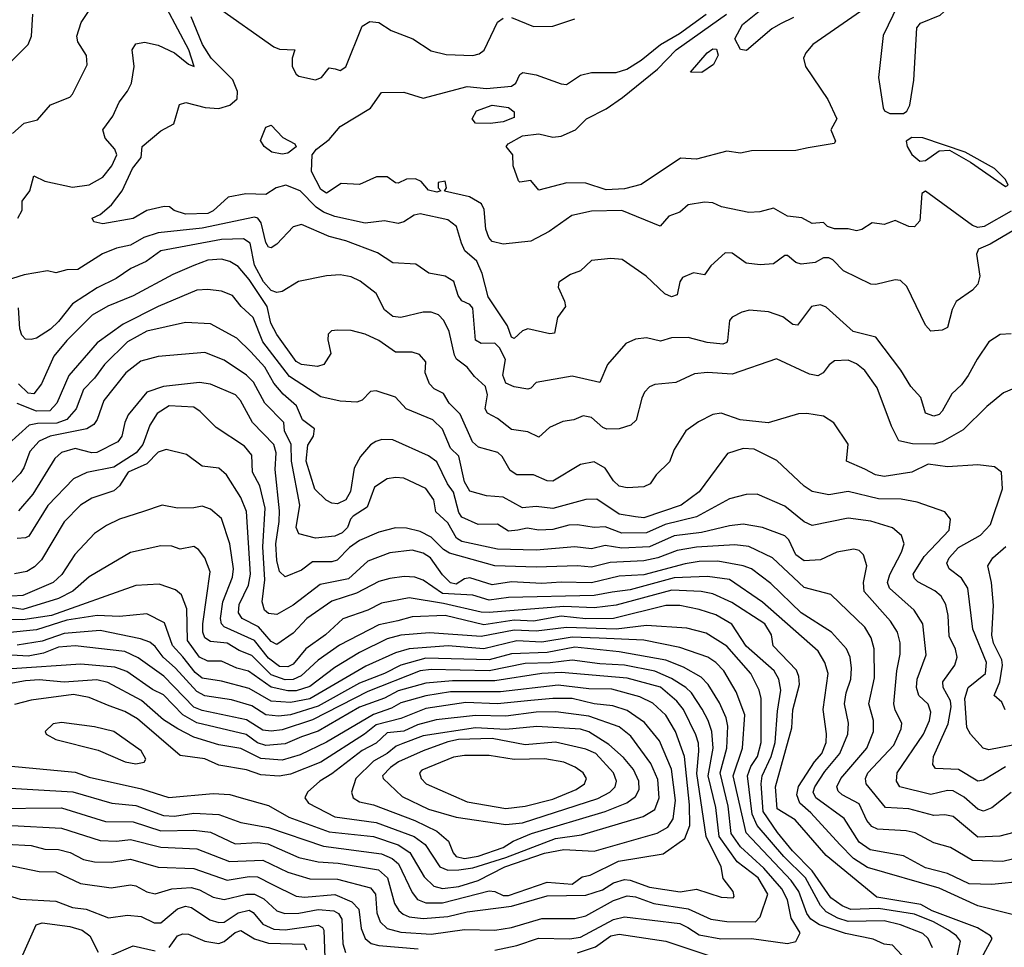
# Model space of a CAD drawing. Extents: x 1308313 to 1441400, y 959662 to 1036319.
# Tile 350 of 656: x 1372114 to 1375681, y 1003963 to 1007325. Entities that reach past the tile are written whole.
import ezdxf

# ---------------------------------------------------------------- set-up
doc = ezdxf.new("R2010")
doc.units = 0

msp = doc.modelspace()

# ---------------------------------------------------------------- linework, layer by layer
at = {"layer": '0CON10XD'}
for points in [[(1375315, 1006984.7), (1375326.9, 1006993.1), (1375338, 1007015), (1375353, 1007105), (1375363.9, 1007295), (1375377.3, 1007312.7), (1375448.8, 1007341.2), (1375474.4, 1007365.6), (1375498.3, 1007435), (1375490, 1007455), (1375474.2, 1007464.2), (1375425, 1007464.5), (1375365, 1007448.2), (1375345, 1007435.3), (1375295, 1007377.1), (1375242.2, 1007267.8), (1375224.7, 1007115), (1375242.1, 1007005), (1375246.7, 1006995), (1375266.2, 1006985), (1375315, 1006984.7)], [(1374917.3, 1007332.7), (1374870.3, 1007309.7), (1374838.8, 1007291.2), (1374746.6, 1007213.4), (1374725, 1007217.3), (1374704.4, 1007255), (1374732.4, 1007307.6), (1374859.5, 1007410.5)], [(1372074.8, 1007165.2), (1372144.7, 1007235.3), (1372156.2, 1007265), (1372161.1, 1007345)], [(1372087.6, 1006912.4), (1372129.7, 1006950.3), (1372177.9, 1006962.1), (1372225, 1007015.6), (1372295, 1007044.4), (1372305.4, 1007054.6), (1372358.3, 1007161.7), (1372355.5, 1007195), (1372324.1, 1007244.1), (1372321.1, 1007265), (1372336, 1007315), (1372368.2, 1007361.8)], [(1372107.3, 1006605), (1372123.1, 1006635), (1372122.7, 1006667.3), (1372151.2, 1006705), (1372165, 1006758.6), (1372205, 1006740), (1372305, 1006717.8), (1372365, 1006725.8), (1372415, 1006754.1), (1372447.9, 1006795), (1372465.9, 1006835), (1372459.1, 1006855), (1372423.2, 1006895), (1372415.4, 1006925), (1372451.5, 1006975), (1372473.8, 1007026.2), (1372505, 1007065.6), (1372518.7, 1007095), (1372528, 1007155), (1372521.9, 1007215), (1372535, 1007236.9), (1372566.2, 1007243.8), (1372615, 1007232.4), (1372675.2, 1007205.2), (1372725, 1007163.3), (1372746.2, 1007155), (1372726, 1007215), (1372646.6, 1007365)], [(1372825, 1007373.5), (1373035, 1007226.7), (1373055, 1007218.5), (1373110, 1007215), (1373101.2, 1007185), (1373101.2, 1007155), (1373115, 1007127.5), (1373125, 1007120), (1373185, 1007106.2), (1373206.7, 1007115), (1373235, 1007150), (1373257, 1007147), (1373275, 1007141.2), (1373295, 1007154), (1373355, 1007300.8), (1373381.7, 1007318.3), (1373415, 1007314.4), (1373460, 1007285), (1373537.5, 1007255), (1373605, 1007211.9), (1373658.3, 1007198.3), (1373755, 1007195.5), (1373778.8, 1007201.2), (1373796, 1007214), (1373844.7, 1007315.3), (1373865, 1007330)], [(1375705, 1006630.3), (1375608.1, 1006575), (1375585, 1006571.6), (1375565, 1006579.4), (1375395, 1006703.8), (1375382.4, 1006695), (1375374.4, 1006595.6), (1375355, 1006574.2), (1375335, 1006575.8), (1375285, 1006596.9), (1375245, 1006582.8), (1375201.4, 1006588.6), (1375165, 1006564.3), (1375145, 1006559.2), (1375115, 1006567.1), (1375065, 1006566.2), (1375040, 1006575), (1375025, 1006590), (1374985, 1006586.5), (1374946.6, 1006606.6), (1374895, 1006612.3), (1374845, 1006641.5), (1374795, 1006628.2), (1374755, 1006625.7), (1374656.3, 1006646.3), (1374625, 1006660.9), (1374595, 1006663.5), (1374535, 1006653.5), (1374505, 1006626.9), (1374465, 1006612.5), (1374433.8, 1006576.2), (1374295, 1006633.8), (1374185, 1006631.4), (1374114.5, 1006615.5), (1374032.4, 1006557.6), (1373965, 1006521.6), (1373865, 1006511.5), (1373825, 1006521.1), (1373812.7, 1006535), (1373803, 1006565), (1373796.6, 1006636.6), (1373786.9, 1006656.9), (1373743.2, 1006683.2), (1373653, 1006703), (1373660, 1006715), (1373655, 1006740), (1373630, 1006735), (1373630, 1006715), (1373640, 1006705), (1373625, 1006700), (1373595, 1006707.5), (1373568.6, 1006738.6), (1373547.5, 1006747.5), (1373515, 1006747.3), (1373485, 1006732.9), (1373475, 1006733.8), (1373445, 1006755.2), (1373406.7, 1006755), (1373345, 1006727.2), (1373278.7, 1006731.3), (1373225, 1006695.5), (1373205, 1006709.6), (1373170.8, 1006775), (1373173.8, 1006835), (1373188.8, 1006855), (1373235, 1006890), (1373275, 1006937.1), (1373385, 1007003.6), (1373425, 1007060.9), (1373505, 1007061.8), (1373575, 1007040), (1373735, 1007082.6), (1373805.2, 1007075.2), (1373895, 1007084.3), (1373911.5, 1007095), (1373925, 1007125.7), (1373936.3, 1007133.7), (1373985, 1007125.4), (1374075, 1007092.2), (1374095, 1007090), (1374145, 1007123.3), (1374185, 1007133.8), (1374275, 1007133.3), (1374312.7, 1007145), (1374365, 1007177.9), (1374435.1, 1007234.9), (1374504, 1007275), (1374600.8, 1007345)], [(1375175.3, 1007365), (1374987.5, 1007235), (1374961.4, 1007205), (1374952.9, 1007185), (1374960, 1007155), (1375041.4, 1007035), (1375074.3, 1006965), (1375052.5, 1006925), (1375069.2, 1006885), (1375064.4, 1006875.6), (1374970.2, 1006859.8), (1374925, 1006850.4), (1374765, 1006850), (1374725, 1006841.4), (1374675, 1006847.7), (1374565, 1006818.9), (1374507.1, 1006822.9), (1374365, 1006727.1), (1374305, 1006712.2), (1374238.3, 1006708.3), (1374165, 1006732.5), (1374096, 1006734), (1373995, 1006706.9), (1373965, 1006741.9), (1373925.8, 1006735.8), (1373920.8, 1006740.8), (1373901.9, 1006795), (1373900.8, 1006835), (1373876.2, 1006865), (1373883.8, 1006875), (1373935, 1006904.1), (1373995, 1006911.1), (1374045, 1006899.3), (1374075, 1006902.5), (1374127.8, 1006925), (1374167.2, 1006965), (1374238.5, 1007001.5), (1374297.4, 1007042.6), (1374424.5, 1007145), (1374492.2, 1007215), (1374673.7, 1007345)], [(1373714.7, 1006515.3), (1373695.7, 1006575.7), (1373665, 1006599.5), (1373565, 1006620.7), (1373543.1, 1006616.9), (1373505, 1006592.1), (1373485, 1006586.2), (1373435, 1006596), (1373365, 1006587.7), (1373255, 1006611.5), (1373215, 1006626.9), (1373187.8, 1006645), (1373129.7, 1006705), (1373077.5, 1006725), (1373042.7, 1006715), (1373005, 1006691.2), (1372933.6, 1006693.6), (1372868.8, 1006681.2), (1372815, 1006632.3), (1372795, 1006621.8), (1372715, 1006619.5), (1372673.6, 1006633.6), (1372656.4, 1006646.4), (1372637.2, 1006647.2), (1372575, 1006633.1), (1372525, 1006603.7), (1372414.7, 1006584.7), (1372382.3, 1006592.3), (1372376.7, 1006605), (1372405, 1006619.2), (1372446.1, 1006653.9), (1372485.5, 1006704.5), (1372522.1, 1006785), (1372554.5, 1006825), (1372557.9, 1006865), (1372625, 1006922.5), (1372672.2, 1006947.8), (1372693.1, 1007016.9), (1372715.7, 1007024.3), (1372786.1, 1007006.1), (1372835, 1007003), (1372875.4, 1007014.6), (1372901.6, 1007038.4), (1372902.9, 1007065), (1372886.5, 1007106.5), (1372807.4, 1007185), (1372776.2, 1007235), (1372734.8, 1007335)], [(1373895, 1007332.2), (1373975, 1007299.5), (1374045, 1007301.1), (1374125, 1007328.1)], [(1374585, 1007133.8), (1374544, 1007135), (1374604.1, 1007205), (1374625, 1007218.9), (1374638.1, 1007218.1), (1374643.9, 1007196.1), (1374627.1, 1007162.9), (1374585, 1007133.8)], [(1373818, 1006948), (1373765, 1006950), (1373752.5, 1006965), (1373768.8, 1006995), (1373825, 1007015.3), (1373885, 1007006.8), (1373905, 1006990.9), (1373905, 1006970.8), (1373865, 1006954.5), (1373818, 1006948)], [(1373065, 1006837.1), (1373027.5, 1006845), (1373000, 1006865), (1372986.7, 1006886.7), (1373005, 1006935.7), (1373025, 1006942), (1373067.6, 1006897.6), (1373110, 1006875), (1373115.8, 1006864.2), (1373085, 1006841.2), (1373065, 1006837.1)], [(1375685, 1006720), (1375694, 1006725), (1375685.3, 1006745), (1375645.2, 1006785.2), (1375538.6, 1006845), (1375385, 1006896.2), (1375345, 1006898.1), (1375325.4, 1006885), (1375328.7, 1006865), (1375345, 1006836.5), (1375375, 1006812.2), (1375395, 1006814.6), (1375445, 1006849.6), (1375482.1, 1006852.1), (1375558.4, 1006808.4), (1375685, 1006720)], [(1375705, 1006186.7), (1375665, 1006184.4), (1375625, 1006157.1), (1375581.8, 1006095), (1375549.7, 1006035), (1375525, 1006000.9), (1375490.8, 1005969.2), (1375455, 1005906), (1375445, 1005894), (1375425, 1005888), (1375395, 1005898.8), (1375377.8, 1005955), (1375341.8, 1005995), (1375305.3, 1006055), (1375215, 1006174.7), (1375132.9, 1006195), (1375035, 1006283.3), (1375015, 1006291.6), (1374981.8, 1006285), (1374931.9, 1006218.1), (1374915, 1006220), (1374878.1, 1006248.1), (1374825.9, 1006265.9), (1374758, 1006272), (1374730, 1006265), (1374695, 1006246.2), (1374685.3, 1006234.7), (1374677.9, 1006162.1), (1374675, 1006154.4), (1374661.5, 1006148.5), (1374604.6, 1006155.4), (1374535, 1006173.2), (1374475, 1006171.2), (1374435, 1006160), (1374385, 1006172.3), (1374345, 1006167.1), (1374309.1, 1006150.9), (1374242.9, 1006075), (1374215, 1006010), (1374115, 1006033.4), (1373985, 1006010), (1373965, 1005988.8), (1373954.3, 1005985.7), (1373905, 1005993.8), (1373875, 1006006.9), (1373864, 1006036), (1373873.4, 1006093.4), (1373852.5, 1006135), (1373835, 1006152.9), (1373785, 1006150.7), (1373765, 1006163.5), (1373755, 1006279.4), (1373745, 1006292.5), (1373715, 1006306.4), (1373702.6, 1006325), (1373686.4, 1006376.4), (1373655.6, 1006395), (1373596.1, 1006406.1), (1373548.5, 1006438.5), (1373465, 1006444), (1373409.9, 1006479.9), (1373295, 1006523.7), (1373235, 1006539.3), (1373135, 1006583.1), (1373105, 1006573.6), (1373045, 1006511.2), (1373025, 1006498.5), (1373015, 1006500.6), (1373005, 1006517.1), (1372989.1, 1006589.1), (1372976.2, 1006605), (1372965, 1006608.8), (1372775, 1006568.9), (1372615, 1006552.2), (1372563.1, 1006535), (1372515, 1006507.4), (1372465, 1006496.9), (1372413.6, 1006476.4), (1372325, 1006419.6), (1372285, 1006418.4), (1372245, 1006407.5), (1372215, 1006414.3), (1372129.8, 1006400.2), (1372065, 1006380.1)], [(1375717.2, 1006562.8), (1375628.9, 1006511.1), (1375586.8, 1006493.2), (1375580, 1006475), (1375592.2, 1006395), (1375585, 1006366.2), (1375565.8, 1006345), (1375506.2, 1006303.8), (1375492.2, 1006275), (1375475, 1006208.8), (1375455, 1006199.2), (1375415, 1006195.6), (1375395, 1006217.5), (1375327.9, 1006357.9), (1375305, 1006379.3), (1375285, 1006381.6), (1375215, 1006365.6), (1375196.8, 1006366.8), (1375097.5, 1006415), (1375060, 1006455), (1375045, 1006462.2), (1375025, 1006461.1), (1374995, 1006444.6), (1374945, 1006438.9), (1374925.6, 1006445), (1374895, 1006469.6), (1374885, 1006470), (1374845, 1006440), (1374795.8, 1006435.8), (1374745, 1006442.7), (1374695, 1006479.1), (1374670, 1006480), (1374617.8, 1006432.2), (1374595, 1006400), (1374555, 1006407.8), (1374515, 1006390), (1374504.7, 1006375), (1374495, 1006328.1), (1374475, 1006320.4), (1374450.9, 1006330.9), (1374383.1, 1006395), (1374296, 1006456), (1374255, 1006459.5), (1374185, 1006452.2), (1374145.5, 1006415), (1374108.6, 1006401.4), (1374066.7, 1006373.3), (1374064.6, 1006355), (1374087.9, 1006305), (1374090.6, 1006285), (1374062.2, 1006245), (1374051.4, 1006188.6), (1374034.2, 1006185.8), (1373955, 1006204.7), (1373935, 1006197.1), (1373905, 1006169.7), (1373895, 1006173.6), (1373880.6, 1006215), (1373810.6, 1006320.6), (1373788.7, 1006405), (1373770.1, 1006450.1), (1373726.5, 1006486.5), (1373714.7, 1006515.3)], [(1375715, 1005988.5), (1375678.1, 1005971.9), (1375616.9, 1005923.1), (1375531.2, 1005838.8), (1375455, 1005794.8), (1375425, 1005786.5), (1375347.8, 1005787.8), (1375298.5, 1005798.5), (1375271.8, 1005851.8), (1375220.5, 1005990.5), (1375175, 1006053.3), (1375145, 1006078.1), (1375115, 1006090.8), (1375065, 1006088.9), (1375046.6, 1006073.4), (1375024.7, 1006045.3), (1375005, 1006034.5), (1374975, 1006040.4), (1374855, 1006095.6), (1374695, 1006040.6), (1374605, 1006045.8), (1374558.1, 1006041.9), (1374490.5, 1006009.5), (1374415, 1006002.7), (1374395, 1005994.3), (1374376.9, 1005975), (1374367.4, 1005952.6), (1374346.5, 1005873.5), (1374327.9, 1005855), (1374285, 1005841.8), (1374241.3, 1005841.3), (1374226.5, 1005846.5), (1374185, 1005883.1), (1374155, 1005889.6), (1374121.2, 1005875), (1374081, 1005869), (1374033, 1005847), (1373995, 1005812.1), (1373955, 1005831.1), (1373895, 1005839.6), (1373845, 1005879.7), (1373808.7, 1005898.7), (1373800.6, 1005915), (1373808.4, 1005965), (1373801.8, 1005995), (1373761.5, 1006031.5), (1373735, 1006065.5), (1373696.7, 1006095), (1373689.3, 1006109.3), (1373669.6, 1006195), (1373650, 1006235), (1373631.2, 1006255), (1373605, 1006264.4), (1373575, 1006265.2), (1373495, 1006245.3), (1373465, 1006248.9), (1373435, 1006273.6), (1373405, 1006332.7), (1373347.4, 1006377.4), (1373315, 1006393.2), (1373275, 1006400.4), (1373225, 1006396.6), (1373124.2, 1006375.8), (1373065, 1006339.4), (1373045, 1006336.3), (1373025, 1006343.2), (1372996.9, 1006375), (1372964.5, 1006435), (1372949.3, 1006515), (1372925, 1006530.4), (1372845, 1006528.6), (1372625, 1006486.6), (1372571.5, 1006448.5), (1372516.6, 1006423.4), (1372463.2, 1006386.8), (1372395, 1006352.4), (1372304.9, 1006295.1), (1372255, 1006230.8), (1372225, 1006203.5), (1372175, 1006171.1), (1372155, 1006165.4), (1372135, 1006166.9), (1372121.7, 1006181.8), (1372114.8, 1006204.8), (1372110, 1006280)], [(1375755, 1004704.6), (1375625, 1004678.4), (1375604.3, 1004685), (1375557.8, 1004735), (1375545, 1004759.2), (1375537, 1004865), (1375549.2, 1004905), (1375612.1, 1004955), (1375615.9, 1004995), (1375566.1, 1005116.1), (1375549, 1005265), (1375525, 1005300.3), (1375480.4, 1005335), (1375472.9, 1005355), (1375480.5, 1005375), (1375515, 1005412), (1375593.9, 1005456.1), (1375630.7, 1005495), (1375673.5, 1005625), (1375670.8, 1005685), (1375644.5, 1005704.5), (1375585, 1005712.1), (1375475, 1005703.7), (1375405, 1005713.6), (1375345, 1005684.7), (1375245, 1005669.1), (1375214.4, 1005675), (1375175, 1005695.3), (1375108.9, 1005725), (1375115, 1005786), (1375063.4, 1005863.4), (1375025, 1005888.2), (1374965, 1005897.8), (1374935, 1005896.1), (1374825, 1005864.3), (1374724, 1005875), (1374655, 1005898.4), (1374625, 1005893.7), (1374572.5, 1005867.5), (1374527.5, 1005835), (1374485, 1005767.5), (1374467.6, 1005722.4), (1374420, 1005675), (1374397.6, 1005642.4), (1374375, 1005631.8), (1374315, 1005628.6), (1374285, 1005634.7), (1374265, 1005653.3), (1374235, 1005699.8), (1374195, 1005722.5), (1374145, 1005712.3), (1374045, 1005652.8), (1374025, 1005654.1), (1373975, 1005675.3), (1373915, 1005675.5), (1373890.9, 1005690.9), (1373862.1, 1005742.1), (1373845.7, 1005755.7), (1373775.5, 1005775.5), (1373754.6, 1005794.6), (1373710, 1005895), (1373670, 1005935), (1373649.5, 1005969.5), (1373615, 1005987.3), (1373598.4, 1006005), (1373582.3, 1006045), (1373584.5, 1006085), (1373561.7, 1006111.7), (1373535, 1006120), (1373475, 1006119.7), (1373415, 1006162.5), (1373365, 1006185.5), (1373315, 1006198.5), (1373265, 1006200), (1373243.2, 1006196.8), (1373231.4, 1006185), (1373230, 1006165), (1373240.6, 1006115), (1373216, 1006075), (1373192.6, 1006067.4), (1373134.6, 1006075.4), (1373115, 1006086.5), (1373045, 1006184.2), (1373023.3, 1006225), (1373010, 1006285), (1372945, 1006383.4), (1372905, 1006430), (1372875, 1006448.7), (1372845, 1006456.6), (1372795, 1006452.7), (1372744.3, 1006434.3), (1372668.1, 1006401.9), (1372525, 1006323.9), (1372433, 1006287), (1372376.3, 1006253.7), (1372285, 1006161.8), (1372238, 1006105), (1372193.3, 1006005), (1372165, 1005968.4), (1372145, 1005971.8), (1372109.9, 1006005)], [(1374345, 1005523.1), (1374285, 1005532.3), (1374205, 1005586.8), (1374165, 1005585.3), (1374045, 1005553.5), (1373985, 1005560.6), (1373935, 1005555.3), (1373865, 1005593.8), (1373805, 1005599.1), (1373745, 1005616.6), (1373725, 1005650.5), (1373705, 1005742.9), (1373675, 1005772.3), (1373645, 1005841.1), (1373610.4, 1005875), (1373514.2, 1005915), (1373475, 1005957.1), (1373405, 1005980), (1373385, 1005977.5), (1373354.1, 1005945.9), (1373335, 1005938.7), (1373275, 1005942.1), (1373205, 1005958.5), (1373091.6, 1006031.6), (1372995, 1006157.3), (1372960.2, 1006245), (1372915.9, 1006285), (1372885.2, 1006325.2), (1372845, 1006340.5), (1372795, 1006346.6), (1372755, 1006344), (1372615, 1006285.2), (1372488.5, 1006221.5), (1372395, 1006154.2), (1372291.3, 1006035), (1372248.4, 1005935), (1372223.3, 1005906.7), (1372175, 1005905.6), (1372105, 1005934.2)], [(1375705, 1004523.8), (1375635, 1004468.2), (1375605, 1004456.9), (1375585, 1004463.2), (1375535, 1004506.9), (1375495, 1004530), (1375475, 1004531.6), (1375415, 1004517.3), (1375301.8, 1004545), (1375290, 1004565), (1375292.4, 1004595), (1375388.1, 1004735), (1375410, 1004785), (1375414.8, 1004815), (1375404.4, 1004844.4), (1375370.6, 1004875), (1375362.6, 1004905), (1375364.8, 1004935.2), (1375397.1, 1005022.9), (1375385.3, 1005135), (1375354.5, 1005184.5), (1375264.2, 1005265), (1375257.5, 1005285), (1375265.7, 1005314.3), (1375308.3, 1005395), (1375317.5, 1005425), (1375308.2, 1005455), (1375275, 1005483.2), (1375197.3, 1005507.3), (1375115, 1005518), (1374985, 1005491.3), (1374955, 1005504.8), (1374885, 1005561.2), (1374785, 1005605.5), (1374745, 1005603.8), (1374685, 1005588.2), (1374565, 1005523.2), (1374452.3, 1005495), (1374385, 1005465.6), (1374295, 1005463.4), (1374235, 1005486.7), (1374195, 1005483.9), (1374134.3, 1005494.3), (1374102.6, 1005492.6), (1374045, 1005476.8), (1373994.8, 1005474.8), (1373952.4, 1005482.4), (1373917.8, 1005475), (1373885, 1005471.6), (1373845, 1005496), (1373775, 1005494.8), (1373715, 1005521.8), (1373705, 1005538.2), (1373685, 1005612.1), (1373663.2, 1005643.2), (1373625, 1005722.2), (1373595, 1005744.1), (1373465, 1005802.7), (1373426.1, 1005803.9), (1373403.5, 1005796.5), (1373385, 1005784.4), (1373348.7, 1005741.3), (1373325, 1005699.4), (1373312.3, 1005615), (1373295.4, 1005585), (1373265, 1005570), (1373245, 1005572.5), (1373224, 1005584), (1373183.4, 1005623.4), (1373151.4, 1005725), (1373157.3, 1005782.7), (1373177.6, 1005815), (1373181.4, 1005841.4), (1373138.4, 1005875), (1373116.9, 1005925), (1373067.7, 1005967.7), (1373035, 1006007.5), (1373001.3, 1006065), (1372950.6, 1006120.6), (1372901, 1006171), (1372805, 1006222.1), (1372715, 1006227.5), (1372575, 1006196.1), (1372505, 1006157.6), (1372420.7, 1006075), (1372385, 1006025.8), (1372345.4, 1005984.6), (1372318.9, 1005915), (1372284.2, 1005875.8), (1372248, 1005862), (1372178.2, 1005861.8), (1372148.5, 1005855), (1372035, 1005753.8)], [(1375743.4, 1004386.6), (1375664.3, 1004365.7), (1375585, 1004362.2), (1375495, 1004437.4), (1375465, 1004443.2), (1375425, 1004440.9), (1375335, 1004464.4), (1375250, 1004470), (1375180, 1004555), (1375177.5, 1004575), (1375186.7, 1004595), (1375280.5, 1004695), (1375307.4, 1004755), (1375309.1, 1004775), (1375285, 1004821.9), (1375280, 1004845), (1375291.1, 1004965), (1375303.8, 1005025), (1375303.1, 1005066.9), (1375293.3, 1005105), (1375268.9, 1005145), (1375173, 1005253), (1375171.1, 1005285), (1375182.5, 1005345), (1375170, 1005385), (1375155, 1005400.6), (1375135, 1005406.4), (1375074.2, 1005395), (1375015, 1005367.1), (1374955, 1005363.8), (1374925, 1005385.5), (1374899.7, 1005439.7), (1374885, 1005454), (1374805, 1005484.8), (1374735, 1005496.2), (1374685, 1005490.9), (1374583.8, 1005466.2), (1374485, 1005453.9), (1374395, 1005414.4), (1374295, 1005409.3), (1374235, 1005418.8), (1374185, 1005406.7), (1374125, 1005414.4), (1373985, 1005401.7), (1373845, 1005406.2), (1373715, 1005434.1), (1373695.6, 1005445.6), (1373665, 1005501.3), (1373620.9, 1005540.9), (1373613.9, 1005585), (1373585.2, 1005625.2), (1373505, 1005663.3), (1373475, 1005665.9), (1373445, 1005660.3), (1373399.7, 1005630.3), (1373372.4, 1005557.6), (1373321.8, 1005525), (1373312.2, 1005515), (1373301.5, 1005485), (1373282.3, 1005465), (1373255, 1005453.5), (1373185, 1005445.2), (1373125, 1005461.9), (1373114.8, 1005485), (1373129, 1005565), (1373098.6, 1005725), (1373097.3, 1005785), (1373073.6, 1005835), (1373070.3, 1005865), (1373002, 1005935), (1372961.4, 1006011.4), (1372935, 1006036.8), (1372855, 1006090.9), (1372785, 1006118.7), (1372615.3, 1006104.7), (1372553.1, 1006086.9), (1372498.7, 1006045), (1372419.1, 1005945), (1372394.8, 1005875.2), (1372382.8, 1005857.2), (1372357.6, 1005842.4), (1372224.4, 1005815.6), (1372185, 1005796.9), (1372150.4, 1005759.6), (1372129.1, 1005700.9), (1372115, 1005680), (1372085, 1005649.1)], [(1375745, 1004290.4), (1375675, 1004274.3), (1375565, 1004278), (1375485.2, 1004325.2), (1375425, 1004341.2), (1375357.4, 1004377.4), (1375325, 1004385.6), (1375221.4, 1004391.4), (1375200.6, 1004400.6), (1375183.1, 1004423.1), (1375155, 1004483.1), (1375092.7, 1004515), (1375078.9, 1004528.9), (1375073.9, 1004545), (1375087.8, 1004575), (1375183, 1004685), (1375207.3, 1004745), (1375207, 1004785), (1375189.6, 1004845), (1375210.3, 1004939.7), (1375209.5, 1005045), (1375198.4, 1005085), (1375175, 1005123.1), (1375051.9, 1005241.9), (1374955, 1005267), (1374840.7, 1005375), (1374755, 1005415.2), (1374705, 1005422), (1374565, 1005413.6), (1374495, 1005401.3), (1374425, 1005374.4), (1374375, 1005363), (1374252.5, 1005357.5), (1374185, 1005340.6), (1374134.5, 1005345.5), (1373985, 1005340.1), (1373835.6, 1005345.6), (1373671.1, 1005391.1), (1373648.6, 1005405), (1373605, 1005449), (1373565, 1005469.6), (1373515, 1005482.4), (1373475, 1005482.7), (1373415, 1005467.5), (1373345, 1005437), (1373308.3, 1005411.7), (1373264.5, 1005365.5), (1373245, 1005360), (1373175, 1005360.4), (1373135, 1005330), (1373075, 1005306.1), (1373055.2, 1005325.2), (1373045.2, 1005365.2), (1373041.9, 1005425), (1373053.5, 1005506.5), (1373055.1, 1005545), (1373038.8, 1005695), (1373042.8, 1005755), (1373034.1, 1005785), (1372957.5, 1005865), (1372913.6, 1005945), (1372896, 1005965), (1372805, 1006004), (1372765, 1006009.7), (1372635, 1005995.7), (1372575, 1005975.3), (1372506.8, 1005893.2), (1372494.5, 1005865.5), (1372484, 1005816), (1372468.9, 1005795), (1372393.6, 1005756.4), (1372375, 1005755.2), (1372315, 1005771.1), (1372265, 1005756.3), (1372240.9, 1005735), (1372161.9, 1005605), (1372109.6, 1005545)], [(1375755, 1004203.2), (1375635, 1004191), (1375553.6, 1004193.6), (1375475, 1004230), (1375395, 1004251.3), (1375315, 1004294.3), (1375195, 1004316.1), (1375154.4, 1004344.4), (1375100.2, 1004430.2), (1374997.7, 1004505), (1374988.4, 1004525), (1374993.8, 1004545), (1375030.3, 1004599.7), (1375085.1, 1004664.9), (1375114.3, 1004735), (1375115.7, 1004775), (1375101.6, 1004845), (1375107.4, 1004885), (1375124.4, 1004935), (1375126.9, 1004975), (1375121.7, 1005015), (1375109.4, 1005045), (1375054.5, 1005104.5), (1374945, 1005175.3), (1374835, 1005281.4), (1374764.9, 1005334.9), (1374735.1, 1005345.1), (1374642.5, 1005362.5), (1374575, 1005361.2), (1374525, 1005353.3), (1374375, 1005312.5), (1374285, 1005307.6), (1374185, 1005284.4), (1374075, 1005286.7), (1374005, 1005281.3), (1373895, 1005287.7), (1373825, 1005277.1), (1373745, 1005302.3), (1373725, 1005298.8), (1373695, 1005278.9), (1373675, 1005284.1), (1373645, 1005312.9), (1373602.5, 1005375), (1373575, 1005390.9), (1373535, 1005401.7), (1373455, 1005393.1), (1373375, 1005362.1), (1373305, 1005298), (1373202, 1005278), (1373105, 1005202.4), (1373045, 1005169.2), (1373015, 1005172.4), (1373000.3, 1005185), (1372992.2, 1005215), (1373001.7, 1005295), (1372994.7, 1005414.7), (1373003.5, 1005555), (1372983.7, 1005635), (1372957.5, 1005685), (1372955, 1005746.1), (1372928.6, 1005778.6), (1372825, 1005846.9), (1372767.5, 1005905), (1372745, 1005920), (1372655, 1005924.8), (1372612.4, 1005897.6), (1372584.8, 1005855), (1372559.8, 1005785), (1372535.3, 1005755), (1372455, 1005703), (1372356.6, 1005683.4), (1372308.8, 1005661.2), (1372216.2, 1005563.8), (1372146.6, 1005453.4), (1372135, 1005446.7), (1372105, 1005444.7)], [(1375685, 1004617.5), (1375605, 1004569), (1375585, 1004564.8), (1375515, 1004607.2), (1375431.1, 1004611.1), (1375421.2, 1004625), (1375424, 1004655), (1375477.5, 1004772.5), (1375488.6, 1004835), (1375485.7, 1004855.7), (1375459, 1004905), (1375458.3, 1004925), (1375501.3, 1004985), (1375509.7, 1005015), (1375503.4, 1005043.4), (1375480.5, 1005090.5), (1375477, 1005165), (1375468.4, 1005205), (1375451.3, 1005235), (1375429.1, 1005255), (1375366.9, 1005286.9), (1375355, 1005299.4), (1375350.6, 1005315), (1375390.7, 1005379.3), (1375480.4, 1005475), (1375485.5, 1005515), (1375465, 1005540.8), (1375365, 1005575.9), (1375306.5, 1005586.5), (1375225, 1005588.1), (1375115, 1005614.3), (1375045, 1005602.5), (1374984.8, 1005614.8), (1374955, 1005634.5), (1374857, 1005727), (1374775, 1005768.8), (1374735, 1005770.3), (1374677.8, 1005752.2), (1374575, 1005613.2), (1374510, 1005565), (1374375, 1005520), (1374345, 1005523.1)], [(1375785, 1004062.5), (1375585, 1004113.8), (1375445, 1004177.8), (1375185, 1004252.8), (1375133.8, 1004285), (1375084.2, 1004335), (1374980, 1004450), (1374939.8, 1004485), (1374929, 1004515), (1374935, 1004545.2), (1374992.4, 1004635), (1375020.1, 1004665), (1375035.8, 1004705), (1375036.8, 1004736.8), (1375024.3, 1004825), (1375042.4, 1004955), (1375030.7, 1004995), (1375005.8, 1005035.8), (1374805, 1005214), (1374685.6, 1005295.6), (1374605, 1005306.6), (1374485, 1005301.9), (1374325, 1005258.6), (1374259.5, 1005249.5), (1374195, 1005237.8), (1373885, 1005231), (1373815, 1005221.1), (1373755, 1005238.9), (1373645.4, 1005245.4), (1373575, 1005293.2), (1373545, 1005304.8), (1373506.6, 1005306.6), (1373455, 1005299.4), (1373415, 1005288.9), (1373334.1, 1005245.9), (1373245, 1005217.8), (1373154.2, 1005155), (1373105, 1005100.9), (1373045, 1005060.9), (1373025, 1005070.7), (1372978.9, 1005125), (1372920.3, 1005155), (1372906, 1005175), (1372909.5, 1005205), (1372942.3, 1005275), (1372949.7, 1005315), (1372935, 1005542.5), (1372915, 1005592.7), (1372863.1, 1005675), (1372835, 1005699.6), (1372775, 1005706.9), (1372718.4, 1005748.4), (1372645, 1005766.6), (1372615, 1005757.6), (1372574.7, 1005715.3), (1372507.3, 1005685), (1372475, 1005635.2), (1372455, 1005617), (1372375, 1005591.2), (1372333.9, 1005565), (1372275, 1005504.6), (1372192.3, 1005367.7), (1372167.8, 1005342.2), (1372140, 1005325), (1372095, 1005316.2)], [(1375581.9, 1003895), (1375637.1, 1003995), (1375630.9, 1004005), (1375584, 1004034), (1375419.7, 1004095), (1375377.7, 1004117.7), (1375218.8, 1004145), (1375035.7, 1004295.7), (1374922.5, 1004425), (1374857.5, 1004465), (1374851.9, 1004545), (1374911.2, 1004758.8), (1374915, 1004824.2), (1374938.2, 1004915), (1374936.1, 1004945), (1374927.3, 1004967.3), (1374843.5, 1005055), (1374837.1, 1005095), (1374812.7, 1005135), (1374693.1, 1005213.1), (1374625, 1005243.7), (1374583, 1005253), (1374476.7, 1005256.7), (1374275, 1005202.4), (1374195, 1005193.6), (1374085, 1005198.1), (1373815, 1005176.4), (1373785, 1005177.4), (1373648.6, 1005208.6), (1373525, 1005229.6), (1373425, 1005210), (1373375, 1005184.8), (1373285, 1005153.7), (1373221.8, 1005095), (1373150.2, 1005045), (1373105, 1004989.3), (1373085, 1004978.9), (1373055, 1004980.8), (1373015, 1005010.3), (1372965, 1005075.2), (1372854.9, 1005124.9), (1372844.8, 1005135), (1372841.4, 1005155), (1372849.7, 1005215), (1372884.8, 1005305), (1372888, 1005335), (1372874.8, 1005425), (1372845, 1005516.5), (1372805, 1005550.8), (1372775, 1005562.3), (1372745, 1005555.4), (1372685, 1005554.6), (1372630, 1005565), (1372562.2, 1005542.2), (1372475, 1005514.7), (1372427.9, 1005492.1), (1372385, 1005462.3), (1372313.8, 1005386.2), (1372266.3, 1005313.7), (1372235.3, 1005285), (1372125, 1005238.5), (1372085, 1005236)], [(1375511.4, 1003935), (1375521.9, 1003985), (1375507.3, 1004005), (1375478.2, 1004025), (1375424.1, 1004055), (1375355, 1004083), (1375225, 1004104.1), (1375125, 1004100.5), (1375093.6, 1004113.6), (1375052.6, 1004142.6), (1374985, 1004240.7), (1374913.1, 1004313.1), (1374859.2, 1004379.2), (1374806.9, 1004455), (1374799.8, 1004555), (1374803.5, 1004585), (1374835.5, 1004655), (1374850.1, 1004705), (1374858.7, 1004818.7), (1374871, 1004895), (1374863.5, 1004935), (1374847, 1004965), (1374744.9, 1005054.9), (1374693.6, 1005133.6), (1374635, 1005168.1), (1374575, 1005186.7), (1374505, 1005202.3), (1374455, 1005201.6), (1374265.1, 1005155.1), (1374165, 1005153.8), (1374075, 1005163), (1373975, 1005145.3), (1373905, 1005148.1), (1373795, 1005132), (1373654.6, 1005165.4), (1373535, 1005161.1), (1373483.8, 1005146.2), (1373415, 1005131.4), (1373271.8, 1005058.2), (1373195, 1005003.3), (1373133.3, 1004946.7), (1373105, 1004934), (1373075, 1004932.2), (1373025, 1004950.4), (1372955, 1005020.3), (1372908.9, 1005038.9), (1372865, 1005065.7), (1372805, 1005071.6), (1372784.9, 1005084.9), (1372777.5, 1005105), (1372777.6, 1005135), (1372803.8, 1005323.8), (1372785, 1005374.4), (1372761.8, 1005405), (1372745, 1005416.1), (1372695, 1005406.2), (1372665, 1005416.2), (1372625, 1005418.2), (1372515, 1005393.8), (1372365, 1005305.2), (1372305.8, 1005254.2), (1372255, 1005226.7), (1372125, 1005187.6), (1372025, 1005203.2)], [(1375683.1, 1004823.1), (1375671.2, 1004851.2), (1375644.4, 1004875), (1375664.9, 1004925.1), (1375674, 1004985), (1375671.4, 1005005), (1375642, 1005065), (1375635, 1005094), (1375641.7, 1005201.7), (1375634.2, 1005285), (1375621.2, 1005345), (1375639.2, 1005375), (1375686.6, 1005415)], [(1375420.7, 1003960.7), (1375404.2, 1003995), (1375385, 1004012.9), (1375304.6, 1004045), (1375245, 1004059.5), (1375115, 1004057.1), (1375078, 1004068), (1375035, 1004091.9), (1375015, 1004114.2), (1374960.9, 1004215), (1374882.5, 1004292.5), (1374785.4, 1004405), (1374767.8, 1004445), (1374750.4, 1004585), (1374761.9, 1004618.1), (1374786.5, 1004655), (1374799.4, 1004705), (1374799.3, 1004865), (1374792.7, 1004895), (1374762, 1004955), (1374675, 1005054.8), (1374601, 1005101), (1374530.5, 1005119.5), (1374385, 1005128.8), (1374275, 1005116.1), (1374095, 1005122.3), (1373985, 1005108.1), (1373905, 1005112.7), (1373785, 1005089.6), (1373597.8, 1005102.2), (1373495, 1005094.5), (1373445, 1005081), (1373345, 1005030.8), (1373255, 1004977.1), (1373165, 1004908.1), (1373115, 1004892.6), (1373085, 1004892.8), (1373025, 1004905.8), (1372943.2, 1004963.2), (1372900, 1004975), (1372845, 1005000.4), (1372795, 1005000.4), (1372764.8, 1005015), (1372721.9, 1005075), (1372719.1, 1005189.1), (1372700.1, 1005240.1), (1372678.8, 1005258.8), (1372618.7, 1005278.7), (1372535, 1005274.3), (1372228.8, 1005165), (1372125, 1005150.3), (1372035, 1005152.7)], [(1375308.8, 1003935), (1375275, 1003970.6), (1375245, 1003974.3), (1375205, 1003992.4), (1375105, 1004013.2), (1375010.8, 1004045), (1374979.8, 1004065), (1374965.5, 1004085), (1374935.7, 1004165), (1374908.8, 1004205), (1374745, 1004377.3), (1374698.6, 1004585), (1374732.4, 1004685), (1374740.5, 1004805), (1374709.4, 1004889.4), (1374664.3, 1004965), (1374635.6, 1004995.6), (1374606.8, 1005015), (1374505, 1005050), (1374375, 1005076.2), (1374213.5, 1005083.5), (1374115, 1005086.4), (1374005, 1005068.9), (1373915, 1005073.5), (1373794.9, 1005045.1), (1373666, 1005056), (1373525, 1005044.4), (1373475, 1005030.6), (1373367.8, 1004982.2), (1373165, 1004863.1), (1373095, 1004850.4), (1373025, 1004854.6), (1372945, 1004901.3), (1372845, 1004927.2), (1372775, 1004938.3), (1372749, 1004959), (1372705, 1005015.9), (1372667, 1005057), (1372638.6, 1005138.6), (1372575, 1005171.9), (1372475, 1005162), (1372395, 1005165.1), (1372285, 1005148.2), (1372175, 1005113.2), (1372067.1, 1005102.9)], [(1373835, 1003952.4), (1373915, 1003970), (1373993.7, 1003996.3), (1374105, 1003993.9), (1374145, 1004000.3), (1374265, 1004063.9), (1374305, 1004073.3), (1374505, 1004048.7), (1374534.7, 1004035), (1374575, 1004007.9), (1374653.4, 1003993.4), (1374765, 1003995.3), (1374895, 1003977.3), (1374925.4, 1003984.6), (1374941.2, 1004015), (1374908.3, 1004068.3), (1374895.4, 1004135), (1374874.8, 1004174.8), (1374809.2, 1004249.2), (1374725, 1004327.6), (1374691.5, 1004375), (1374680, 1004475), (1374651.1, 1004595), (1374675.7, 1004685), (1374679, 1004765), (1374673.3, 1004795), (1374649.2, 1004849.2), (1374607.6, 1004915), (1374582, 1004942), (1374518.1, 1004978.1), (1374455, 1005003.5), (1374285, 1005034.4), (1374125, 1005051.1), (1374025, 1005031.4), (1373895, 1005026.1), (1373815, 1005005.1), (1373585, 1005010.4), (1373495, 1004985.6), (1373435, 1004954.9), (1373345, 1004920.6), (1373195, 1004836.3), (1373095, 1004805.8), (1373051, 1004801), (1373005, 1004804.9), (1372955, 1004838.1), (1372880.7, 1004859.3), (1372785, 1004874.2), (1372755, 1004889.5), (1372678.6, 1004975), (1372634.1, 1005014.1), (1372605, 1005053.4), (1372585, 1005068.4), (1372551.2, 1005081.2), (1372405, 1005111.4), (1372275, 1005100.8), (1372195, 1005072.6), (1372105, 1005058.5)], [(1372085, 1004404.8), (1372265, 1004395.2), (1372405, 1004350.2), (1372465, 1004348.2), (1372515, 1004353.9), (1372625, 1004325.5), (1372755, 1004319.3), (1372873.4, 1004273.4), (1372995, 1004278.9), (1373085, 1004234.8), (1373165, 1004210.6), (1373265, 1004209.7), (1373385, 1004178.3), (1373402.7, 1004155), (1373407.5, 1004087.5), (1373419.5, 1004055), (1373445, 1004031.6), (1373495, 1004018.2), (1373605, 1004010.8), (1373725, 1004027.5), (1373834.5, 1004025.5), (1373895, 1004034.4), (1374005, 1004066.8), (1374125, 1004066.8), (1374165, 1004077.6), (1374265, 1004132.7), (1374315, 1004149.6), (1374345, 1004145.7), (1374411.4, 1004121.4), (1374535, 1004102.1), (1374616.9, 1004065), (1374675, 1004055.9), (1374779.4, 1004055), (1374796.6, 1004073.4), (1374824.1, 1004155), (1374789.3, 1004215), (1374712.9, 1004272.9), (1374648.1, 1004365), (1374635, 1004469.4), (1374607.9, 1004585), (1374625.9, 1004685), (1374620.5, 1004745), (1374608.1, 1004785), (1374586.2, 1004826.2), (1374547.3, 1004885), (1374526.7, 1004905), (1374475, 1004937.3), (1374415, 1004963.7), (1374305, 1004985.3), (1374215, 1004990), (1374115, 1005004.1), (1374035, 1004994.5), (1373945, 1004991), (1373815, 1004965.5), (1373605, 1004970.2), (1373565, 1004965.1), (1373375, 1004890.2), (1373175, 1004787.1), (1373065, 1004751.7), (1373025, 1004745.7), (1372995, 1004750.4), (1372935, 1004787.6), (1372775, 1004821.4), (1372745, 1004833.5), (1372636.2, 1004946.1), (1372542.5, 1005012.5), (1372494.9, 1005034.9), (1372315.4, 1005055.4), (1372255, 1005050.4), (1372200.7, 1005029.3), (1372145, 1005017.9), (1372005, 1005026.4)], [(1373575, 1004067), (1373665, 1004074.3), (1373735, 1004091.8), (1373895, 1004111.5), (1374025, 1004150), (1374165, 1004151.6), (1374225, 1004170.9), (1374265, 1004197), (1374305, 1004208.4), (1374325, 1004206.8), (1374395, 1004181.4), (1374506.1, 1004163.9), (1374565, 1004174.2), (1374655, 1004144.1), (1374697.8, 1004142.2), (1374702.3, 1004147.7), (1374697.8, 1004165), (1374662.1, 1004212.1), (1374654.7, 1004255), (1374600.7, 1004365), (1374567.1, 1004592.9), (1374573.7, 1004673.7), (1374572.9, 1004702.9), (1374563.2, 1004733.2), (1374518.8, 1004825), (1374494.7, 1004854.7), (1374435, 1004905.8), (1374315, 1004938.4), (1374075, 1004958.5), (1374005.3, 1004954.7), (1373835, 1004928.2), (1373681.7, 1004928.3), (1373585, 1004920.6), (1373485, 1004892.5), (1373435, 1004865.4), (1373345, 1004833), (1373195, 1004746.5), (1373135, 1004726), (1373075, 1004700.9), (1373005, 1004694.1), (1372975, 1004704.6), (1372933.7, 1004733.7), (1372755, 1004776.1), (1372704.9, 1004804.9), (1372635, 1004877.5), (1372595, 1004896.7), (1372502, 1004962), (1372458, 1004978), (1372335, 1004989), (1372085, 1004972.7)], [(1373585, 1004123.6), (1373645, 1004124.3), (1373815, 1004167.8), (1373835, 1004165.7), (1373865, 1004151), (1373885, 1004150.6), (1374025, 1004199.6), (1374115, 1004191.2), (1374151.6, 1004218.4), (1374180.9, 1004225), (1374283.3, 1004275), (1374445, 1004302.3), (1374522.9, 1004357.1), (1374541.2, 1004405), (1374540.6, 1004479.4), (1374521.5, 1004655), (1374489.7, 1004745), (1374454.2, 1004804.2), (1374407.7, 1004847.7), (1374360.6, 1004870.6), (1374258.3, 1004898.3), (1374175, 1004899.6), (1374065, 1004913), (1373855, 1004888.4), (1373675, 1004888.6), (1373585, 1004874), (1373495, 1004848.7), (1373460.5, 1004829.5), (1373395, 1004806.6), (1373225, 1004706.5), (1373129.7, 1004660.3), (1373065, 1004641), (1372986.9, 1004646.9), (1372915, 1004683.9), (1372835, 1004697.3), (1372745, 1004724.8), (1372687.3, 1004755), (1372635, 1004787.1), (1372555, 1004857.5), (1372432.7, 1004922.7), (1372392.8, 1004932.8), (1372275, 1004924), (1372185, 1004932.2), (1372135, 1004928.5), (1372047.6, 1004912.4)], [(1373645, 1004175.8), (1373705, 1004183.9), (1373775, 1004204.6), (1373871.6, 1004255), (1374015, 1004304.7), (1374085, 1004316.9), (1374195, 1004311.6), (1374423.5, 1004376.5), (1374461.4, 1004398.6), (1374481.4, 1004428.6), (1374489.2, 1004495), (1374475, 1004608.5), (1374431.3, 1004711.3), (1374377.4, 1004777.4), (1374315, 1004820.9), (1374262.2, 1004837.8), (1374195, 1004845.7), (1374115, 1004864.1), (1374045, 1004865.1), (1373965, 1004857.5), (1373845, 1004845.5), (1373729.5, 1004850.5), (1373585, 1004829), (1373495, 1004792.3), (1373405, 1004769.2), (1373363.2, 1004735), (1373205, 1004633.6), (1373095, 1004590.1), (1373053.3, 1004583.3), (1372987.6, 1004587.6), (1372935, 1004606.3), (1372835, 1004623.1), (1372785, 1004646.6), (1372695, 1004658), (1372541.1, 1004791.1), (1372495, 1004817), (1372437.6, 1004837.6), (1372365, 1004867.7), (1372309.1, 1004879.1), (1372155, 1004858.3), (1372095, 1004843.2)], [(1373665, 1004242.8), (1373705, 1004243.4), (1373755, 1004251.1), (1373875, 1004288.2), (1374055, 1004357.1), (1374148.9, 1004371.1), (1374372.6, 1004437.4), (1374415, 1004462.8), (1374430.5, 1004505), (1374425, 1004570.6), (1374399.7, 1004629.7), (1374328.1, 1004728.1), (1374285, 1004761.5), (1374175, 1004801), (1374056.1, 1004816.1), (1373985, 1004815.6), (1373875, 1004800.8), (1373765, 1004802.6), (1373622.2, 1004787.8), (1373555, 1004768.9), (1373505, 1004746.6), (1373445, 1004740), (1373405, 1004703.2), (1373355, 1004676.6), (1373245, 1004591.6), (1373201.1, 1004565), (1373156.4, 1004525), (1373147.3, 1004505), (1373160.6, 1004485), (1373255, 1004435.5), (1373404.8, 1004415.2), (1373543.3, 1004365), (1373583.1, 1004335), (1373636.2, 1004255), (1373665, 1004242.8)], [(1372535, 1004628.5), (1372565, 1004634.4), (1372570.6, 1004645), (1372554.4, 1004675), (1372454.7, 1004744.7), (1372385, 1004762.3), (1372265, 1004777.7), (1372235, 1004772.9), (1372206.7, 1004745), (1372210, 1004735), (1372245, 1004715.7), (1372397.9, 1004677.9), (1372496.2, 1004635), (1372535, 1004628.5)], [(1373725.2, 1004285.2), (1373775, 1004293.4), (1373865, 1004324.9), (1373902, 1004348), (1373968, 1004375), (1374235, 1004455.1), (1374313, 1004487), (1374345, 1004510), (1374358, 1004535), (1374357, 1004565), (1374337, 1004607), (1374300.8, 1004650.8), (1374247.7, 1004697.7), (1374175, 1004744.4), (1374145, 1004753.9), (1373987.2, 1004762.8), (1373875, 1004752), (1373765, 1004758.2), (1373575, 1004729.1), (1373501.4, 1004701.4), (1373477.8, 1004692.2), (1373445.2, 1004665), (1373395, 1004637.3), (1373331.8, 1004575), (1373316.2, 1004525), (1373321.8, 1004505), (1373345, 1004490), (1373395, 1004479), (1373545, 1004423.1), (1373625, 1004384), (1373667.8, 1004347.8), (1373684.2, 1004305), (1373695, 1004291.9), (1373725.2, 1004285.2)], [(1373875, 1004408.2), (1373935, 1004414.3), (1374208, 1004502), (1374251.8, 1004525), (1374270.5, 1004545), (1374275.6, 1004565), (1374265.2, 1004595), (1374201, 1004665), (1374165, 1004681.6), (1374055, 1004706.3), (1373945, 1004696.7), (1373825, 1004719.5), (1373703.5, 1004716.5), (1373665, 1004708.2), (1373575.9, 1004675), (1373486.6, 1004635), (1373457.3, 1004615), (1373428.5, 1004585), (1373430.9, 1004575), (1373499.6, 1004509.6), (1373595, 1004463.5), (1373694.8, 1004434.9), (1373875, 1004408.2)], [(1373875, 1004465.9), (1373945, 1004474.3), (1374045, 1004500.4), (1374130, 1004535), (1374160.4, 1004555), (1374166.9, 1004575), (1374155.4, 1004595), (1374126.3, 1004616.3), (1374085, 1004634.3), (1374015.9, 1004645.9), (1373905, 1004643.4), (1373815, 1004658), (1373725, 1004657.8), (1373685, 1004652.1), (1373570.6, 1004605), (1373562.3, 1004595), (1373567.9, 1004575), (1373586.7, 1004555), (1373735, 1004489.8), (1373875, 1004465.9)], [(1372045, 1004622.5), (1372315, 1004598.3), (1372365, 1004580), (1372555, 1004537.7), (1372653.8, 1004506.2), (1372815, 1004519.8), (1372875, 1004516.8), (1372915.6, 1004505), (1373015, 1004477), (1373088.5, 1004435), (1373235, 1004381.8), (1373395, 1004364.9), (1373484.5, 1004334.5), (1373526.7, 1004306.7), (1373578.7, 1004218.7), (1373614.1, 1004185), (1373645, 1004175.8)], [(1371995, 1004544.8), (1372306.5, 1004526.5), (1372447.5, 1004485), (1372535, 1004476.5), (1372635, 1004440.3), (1372675, 1004438.6), (1372745, 1004449.2), (1372835, 1004444.5), (1372915, 1004415.7), (1373015, 1004396.7), (1373215, 1004329.2), (1373425, 1004301.4), (1373463.1, 1004285), (1373485.5, 1004265), (1373535, 1004161.1), (1373555, 1004136.5), (1373585, 1004123.6)], [(1372005, 1004466.6), (1372265, 1004468.3), (1372425, 1004419.1), (1372525, 1004417.6), (1372625, 1004384.9), (1372745, 1004388.1), (1372805, 1004379.8), (1372895, 1004338.1), (1372975, 1004342.7), (1373012.3, 1004337.7), (1373125, 1004288.8), (1373195, 1004272.6), (1373267.4, 1004267.4), (1373413.3, 1004243.3), (1373445.8, 1004215), (1373471.8, 1004121.8), (1373486.8, 1004096.8), (1373503.1, 1004083.1), (1373525, 1004073.5), (1373575, 1004067)], [(1372065, 1004336.7), (1372155, 1004331.7), (1372205, 1004318.1), (1372255, 1004317.8), (1372296.7, 1004306.7), (1372345, 1004281.6), (1372385, 1004272.5), (1372445, 1004271), (1372515, 1004282.4), (1372615, 1004253), (1372745, 1004248.5), (1372865, 1004205.9), (1372945, 1004219.4), (1372975, 1004218.8), (1373030.1, 1004190.1), (1373115, 1004148.5), (1373145, 1004145.2), (1373255, 1004153.9), (1373317.5, 1004127.5), (1373341.8, 1004101.8), (1373350.7, 1004030.7), (1373364.8, 1003995), (1373386.6, 1003976.6), (1373415, 1003969.2), (1373557.8, 1003957.8)], [(1372015, 1004272.2), (1372185, 1004238.3), (1372245, 1004236.7), (1372334.5, 1004194.5), (1372445, 1004178.8), (1372515, 1004189.3), (1372535, 1004186.2), (1372575, 1004164.3), (1372605, 1004156.3), (1372665.5, 1004174.5), (1372735, 1004179.8), (1372765, 1004171.1), (1372815, 1004144.8), (1372855, 1004135.9), (1372935, 1004155.1), (1372965, 1004155.8), (1372998.4, 1004138.4), (1373045, 1004094.8), (1373074.9, 1004084.9), (1373125, 1004086.5), (1373195, 1004099.5), (1373251.8, 1004095), (1373268.4, 1004085), (1373281, 1004065), (1373284.8, 1003975), (1373293.9, 1003943.9)], [(1372015, 1004167.3), (1372115, 1004137.7), (1372245, 1004129.7), (1372305, 1004107.5), (1372355, 1004101.2), (1372435, 1004070.3), (1372505, 1004079.7), (1372554.1, 1004074.1), (1372601.5, 1004051.5), (1372625, 1004051.6), (1372685, 1004103), (1372715, 1004112.1), (1372736.7, 1004106.7), (1372802.7, 1004062.7), (1372835, 1004053.2), (1372855, 1004053.7), (1372905, 1004088.3), (1372945, 1004097.5), (1372959.2, 1004089.2), (1372995, 1004047.3), (1373035, 1004029.1), (1373075, 1004026.2), (1373195, 1004042.7), (1373210.3, 1004035), (1373215.6, 1004025), (1373219.8, 1003925)], [(1372115, 1003914), (1372173.6, 1004045), (1372195, 1004051.2), (1372295, 1004038.8), (1372340.4, 1004025), (1372367.4, 1004005), (1372398.5, 1003945)], [(1372655, 1003961.8), (1372685, 1004004.3), (1372705, 1004012.3), (1372725, 1004010.7), (1372785, 1003985.2), (1372835, 1003976.3), (1372855, 1003983.6), (1372895, 1004016.3), (1372915, 1004023.3), (1372965, 1003993.3), (1373015, 1003977.6), (1373144.8, 1003974.8), (1373153.3, 1003953.3)], [(1374135, 1003943.2), (1374199.2, 1003965), (1374255.4, 1004005), (1374285, 1004010.5), (1374454, 1003985), (1374635, 1003924.7)], [(1372446.2, 1003935), (1372525, 1003968.4), (1372605, 1003949.8)]]:
    msp.add_lwpolyline(points, dxfattribs=at)

doc.saveas('drawing.dxf')
